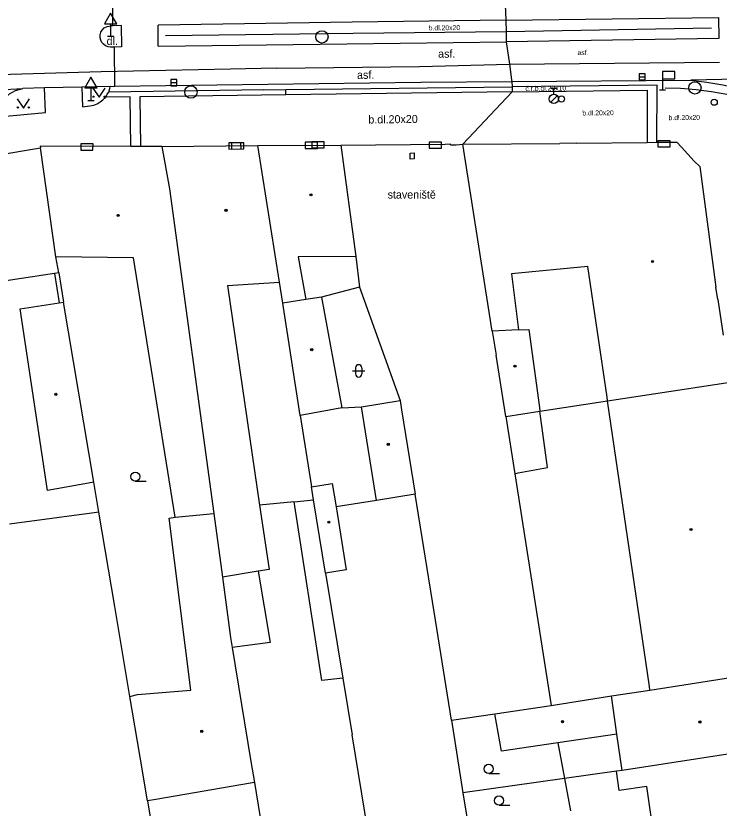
# Model space of a CAD drawing. Extents: x -596229 to -595156, y -1161237 to -1159376.
# Drawn here: x -595469.8 to -595412.7, y -1161093 to -1161028.7 of the extents above; entities that cross this region are included whole.
import ezdxf

# ---------------------------------------------------------------- set-up
doc = ezdxf.new("R2010")
doc.units = 0
for name, color, linetype in [('DOP - budovy nerozlisene - VP', 7, 'Continuous'), ('DOP - kresba z DSPS bez souradnic', 7, 'Continuous'), ('DOP - rozhrani ploch obecne', 7, 'Continuous'), ('Level 24', 7, 'Continuous'), ('Level 27', 7, 'Continuous'), ('Level 28', 7, 'Continuous'), ('Level 31', 7, 'Continuous'), ('Level 34', 7, 'Continuous'), ('Level 36', 7, 'Continuous'), ('Level 39', 7, 'Continuous'), ('silnoproud - povrch.  znaky a  RIS  skut. velikost', 7, 'Continuous'), ('Specificka linie pasportu komunikaci', 7, 'Continuous'), ('TM - budovy zdene_ betonove - VP', 7, 'Continuous'), ('TM - chodniky - VP', 7, 'Continuous'), ('TM - komunikace - VP', 7, 'Continuous'), ('TM - letecke snimky - pomocna linie', 7, 'Continuous'), ('TM - MHD - osa koleji', 7, 'Continuous'), ('TM - plot drateny_ kovovy - VP', 7, 'Continuous'), ('TM - plot zdeny_ ohradni zed - VP', 7, 'Continuous'), ('TM - pomocna konstrukcni linie', 7, 'Continuous'), ('TM - popis povrchu', 7, 'Continuous'), ('TM - poznamka', 7, 'Continuous'), ('TM - rozhrani mezi zpev. plochami mezi sebou - VP', 7, 'Continuous'), ('TM - rozhrani ploch obecne - NN', 7, 'Continuous'), ('TM - rozhrani ploch obecne - VP', 7, 'Continuous'), ('TM - vjezd na pozemek', 7, 'Continuous'), ('TM - vstup do budovy - nerozlisene', 7, 'Continuous'), ('TM - vstup do budovy - zdene_ betonove', 7, 'Continuous'), ('TM - zabradli - VP', 7, 'Continuous')]:
    doc.layers.add(name, color=color, linetype=linetype)

msp = doc.modelspace()

# ---------------------------------------------------------------- linework, layer by layer
at = {"layer": 'DOP - budovy nerozlisene - VP'}
for points in [[(-595441.75, -1161060.45), (-595438.62, -1161059.95)], [(-595440.54, -1161068.06), (-595441.75, -1161060.45)], [(-595438.62, -1161059.95), (-595438.5, -1161060.69)], [(-595438.5, -1161060.69), (-595437.4, -1161067.55)], [(-595445.81, -1161066.94), (-595444.13, -1161066.67)], [(-595445.64, -1161067.99), (-595445.81, -1161066.94)], [(-595444.13, -1161066.67), (-595443.82, -1161068.58)], [(-595437.4, -1161067.55), (-595440.54, -1161068.06)], [(-595444.68, -1161073.95), (-595445.64, -1161067.99)], [(-595443.82, -1161068.58), (-595443, -1161073.68)], [(-595443, -1161073.68), (-595444.68, -1161073.95)]]:
    msp.add_lwpolyline(points, dxfattribs=at)
at = {"layer": 'DOP - kresba z DSPS bez souradnic'}
for points in [[(-595466.69, -1161049.62), (-595466.31, -1161052.02)], [(-595426.64, -1161065.37), (-595427.26, -1161060.81)], [(-595429.02, -1161065.82), (-595426.64, -1161065.37)], [(-595429.31, -1161065.88), (-595429.02, -1161065.82)], [(-595447.21, -1161068.15), (-595445.64, -1161067.99)], [(-595444.96, -1161082.67), (-595447.21, -1161068.15)], [(-595450.14, -1161073.8), (-595449.16, -1161079.58)], [(-595449.16, -1161079.58), (-595452.25, -1161079.98)], [(-595443.27, -1161082.47), (-595444.96, -1161082.67)], [(-595425.27, -1161090.62), (-595424.79, -1161093.24)]]:
    msp.add_lwpolyline(points, dxfattribs=at)
at = {"layer": 'DOP - rozhrani ploch obecne'}
for points in [[(-595442.2, -1161048.26), (-595441.92, -1161050.74)], [(-595441.92, -1161050.74), (-595444.99, -1161051.54)], [(-595427.26, -1161060.81), (-595421.77, -1161059.96)], [(-595446.72, -1161061.15), (-595445.81, -1161066.94)], [(-595430.04, -1161061.25), (-595429.31, -1161065.88)], [(-595429.31, -1161065.88), (-595426.35, -1161084.68)], [(-595463.07, -1161069.01), (-595463.48, -1161066.58)], [(-595435.86, -1161077.1), (-595437.4, -1161067.55)], [(-595440.54, -1161068.06), (-595443.82, -1161068.58)], [(-595463.46, -1161069.06), (-595470.33, -1161069.97)], [(-595463.07, -1161069.01), (-595463.46, -1161069.06)], [(-595444.68, -1161073.95), (-595443.27, -1161082.47)], [(-595460.55, -1161083.96), (-595461.79, -1161076.65)], [(-595434.45, -1161085.88), (-595435.86, -1161077.1)], [(-595443.27, -1161082.47), (-595442.52, -1161087.07)], [(-595434.45, -1161085.88), (-595430.92, -1161085.36)], [(-595434.45, -1161085.88), (-595433.51, -1161091.77)], [(-595431.69, -1161153.15), (-595442.52, -1161087.07)], [(-595425.81, -1161087.73), (-595425.27, -1161090.62)], [(-595421.04, -1161090.03), (-595425.27, -1161090.62)], [(-595425.27, -1161090.62), (-595433.51, -1161091.77)], [(-595450.45, -1161090.94), (-595449.71, -1161095.46)], [(-595433.51, -1161091.77), (-595433.04, -1161094.74)], [(-595459.13, -1161092.42), (-595457.58, -1161101.84)]]:
    msp.add_lwpolyline(points, dxfattribs=at)
at = {"layer": 'Level 24'}
for points in [[(-595463.552, -1161039.114), (-595464.552, -1161039.11), (-595464.554, -1161039.61), (-595463.554, -1161039.614)], [(-595451.536, -1161039.026), (-595452.536, -1161039.039), (-595452.53, -1161039.539), (-595451.53, -1161039.526)], [(-595451.304, -1161039.026), (-595452.304, -1161039.035), (-595452.3, -1161039.535), (-595451.3, -1161039.526)], [(-595445.332, -1161038.98), (-595446.332, -1161038.982), (-595446.331, -1161039.482), (-595445.331, -1161039.48)], [(-595444.783, -1161038.941), (-595445.783, -1161038.943), (-595445.783, -1161039.443), (-595444.783, -1161039.441)], [(-595435.253, -1161038.961), (-595436.253, -1161038.963), (-595436.252, -1161039.463), (-595435.252, -1161039.461)], [(-595417.687, -1161039.358), (-595416.687, -1161039.358), (-595416.687, -1161038.858), (-595417.687, -1161038.858)]]:
    msp.add_lwpolyline(points, close=True, dxfattribs=at)
at = {"layer": 'Level 27'}
for p, q in [((-595457.24, -1161034.14), (-595456.74, -1161034.14)), ((-595419.21, -1161033.67), (-595418.71, -1161033.67))]:
    msp.add_line(p, q, dxfattribs=at)
for points in [[(-595419.21, -1161033.92), (-595418.71, -1161033.92), (-595418.71, -1161033.42), (-595419.21, -1161033.42)], [(-595457.24, -1161034.39), (-595456.74, -1161034.39), (-595456.74, -1161033.89), (-595457.24, -1161033.89)]]:
    msp.add_lwpolyline(points, close=True, dxfattribs=at)
for centre in [(-595444.96, -1161030.43), (-595414.67, -1161034.57), (-595455.6, -1161034.9)]:
    msp.add_circle(centre, 0.5, dxfattribs=at)
at = {"layer": 'Level 28'}
for p, q in [((-595426.38, -1161034.585), (-595425.88, -1161034.585)), ((-595426.13, -1161035.085), (-595426.13, -1161034.585)), ((-595426.388, -1161035.732), (-595425.858, -1161035.202))]:
    msp.add_line(p, q, dxfattribs=at)
for centre, radius in [((-595426.13, -1161035.46), 0.375), ((-595425.51, -1161035.47), 0.25)]:
    msp.add_circle(centre, radius, dxfattribs=at)
at = {"layer": 'Level 31'}
msp.add_circle((-595413.11, -1161035.73), 0.25, dxfattribs=at)
at = {"layer": 'Level 34'}
for p, q in [((-595462.12, -1161029.362), (-595462.12, -1161030.38)), ((-595462.37, -1161030.38), (-595461.87, -1161030.38)), ((-595417.3, -1161033.83), (-595417.3, -1161034.73)), ((-595463.72, -1161034.562), (-595463.72, -1161035.58)), ((-595417.55, -1161034.73), (-595417.05, -1161034.73)), ((-595463.97, -1161035.58), (-595463.47, -1161035.58))]:
    msp.add_line(p, q, dxfattribs=at)
for points in [[(-595462.62, -1161029.362), (-595461.62, -1161029.362), (-595462.12, -1161028.496)], [(-595417.3, -1161033.83), (-595416.3, -1161033.83), (-595416.3, -1161033.23), (-595417.3, -1161033.23)], [(-595464.22, -1161034.562), (-595463.22, -1161034.562), (-595463.72, -1161033.696)]]:
    msp.add_lwpolyline(points, close=True, dxfattribs=at)
at = {"layer": 'Level 36'}
for p, q in [((-595442.226, -1161057.286), (-595442.226, -1161057.786)), ((-595441.726, -1161057.286), (-595441.726, -1161057.786)), ((-595442.476, -1161057.536), (-595441.476, -1161057.536)), ((-595460.12, -1161066.495), (-595459.245, -1161066.495)), ((-595431.42, -1161090.215), (-595430.545, -1161090.215)), ((-595430.58, -1161092.785), (-595429.705, -1161092.785))]:
    msp.add_line(p, q, dxfattribs=at)
for points in [[(-595463.56, -1161034.58), (-595463.06, -1161035.33), (-595462.56, -1161034.58)], [(-595469.71, -1161035.45), (-595469.21, -1161036.2), (-595468.71, -1161035.45)]]:
    msp.add_lwpolyline(points, dxfattribs=at)
for centre, radius in [((-595463.51, -1161035.28), 0.05), ((-595462.611, -1161035.28), 0.05), ((-595469.66, -1161036.15), 0.05), ((-595468.761, -1161036.15), 0.05), ((-595460.12, -1161066.12), 0.375), ((-595431.42, -1161089.84), 0.375), ((-595430.58, -1161092.41), 0.375)]:
    msp.add_circle(centre, radius, dxfattribs=at)
for centre, start, end in [((-595441.976, -1161057.286), 0, 180), ((-595441.976, -1161057.786), 180, 0)]:
    msp.add_arc(centre, 0.25, start, end, dxfattribs=at)
at = {"layer": 'Level 39'}
for centre, radius in [((-595445.86, -1161043.25), 0.09), ((-595445.86, -1161043.25), 0.0398), ((-595452.76, -1161044.5), 0.09), ((-595452.76, -1161044.5), 0.0398), ((-595461.51, -1161044.92), 0.09), ((-595461.51, -1161044.92), 0.0398), ((-595418.12, -1161048.66), 0.09), ((-595418.12, -1161048.66), 0.0398), ((-595445.79, -1161055.82), 0.09), ((-595445.79, -1161055.82), 0.0398), ((-595429.28, -1161057.15), 0.09), ((-595429.28, -1161057.15), 0.0398), ((-595466.57, -1161059.43), 0.09), ((-595466.57, -1161059.43), 0.0398), ((-595439.58, -1161063.5), 0.09), ((-595439.58, -1161063.5), 0.0398), ((-595444.4, -1161069.81), 0.09), ((-595444.4, -1161069.81), 0.0398), ((-595415, -1161070.41), 0.09), ((-595415, -1161070.41), 0.0398), ((-595425.43, -1161086.01), 0.09), ((-595425.43, -1161086.01), 0.0398), ((-595414.27, -1161086.03), 0.09), ((-595414.27, -1161086.03), 0.0398), ((-595454.72, -1161086.79), 0.09), ((-595454.72, -1161086.79), 0.0398)]:
    msp.add_circle(centre, radius, dxfattribs=at)
at = {"layer": 'silnoproud - povrch.  znaky a  RIS  skut. velikost'}
msp.add_lwpolyline([(-595437.79, -1161040.34), (-595437.8, -1161039.86), (-595437.48, -1161039.85), (-595437.47, -1161040.33), (-595437.79, -1161040.34)], dxfattribs=at)
at = {"layer": 'Specificka linie pasportu komunikaci'}
for points in [[(-595430.19, -1161025.81), (-595430.18, -1161025.94), (-595430.12, -1161027.19), (-595430.02, -1161029.07)], [(-595461.93, -1161029.53), (-595461.93, -1161026.29)], [(-595430.02, -1161029.07), (-595430, -1161030.01), (-595429.99, -1161030.82)], [(-595429.99, -1161030.82), (-595429.74, -1161032.65), (-595429.57, -1161033.9), (-595429.55, -1161034.05)], [(-595461.77, -1161034.44), (-595461.8, -1161031.25)], [(-595429.55, -1161034.05), (-595429.51, -1161034.49)], [(-595447.89, -1161035.13), (-595447.89, -1161034.71)], [(-595429.51, -1161034.49), (-595429.52, -1161034.89)], [(-595429.52, -1161034.89), (-595433.53, -1161039.14)]]:
    msp.add_lwpolyline(points, dxfattribs=at)
at = {"layer": 'TM - budovy zdene_ betonove - VP'}
for points in [[(-595467.85, -1161039.29), (-595467.83, -1161039.42)], [(-595460.47, -1161039.32), (-595467.85, -1161039.29)], [(-595459.71, -1161039.32), (-595460.47, -1161039.32)], [(-595457.97, -1161039.33), (-595459.71, -1161039.32)], [(-595457.97, -1161039.33), (-595450.18, -1161039.23)], [(-595450.18, -1161039.23), (-595443.44, -1161039.22)], [(-595448.42, -1161050.33), (-595450.18, -1161039.23)], [(-595443.44, -1161039.22), (-595442.2, -1161048.26)], [(-595433.53, -1161039.14), (-595425.64, -1161039.09)], [(-595431.13, -1161054.31), (-595433.53, -1161039.14)], [(-595424.31, -1161039.05), (-595418.54, -1161038.99)], [(-595418.54, -1161038.99), (-595417.76, -1161038.98)], [(-595417.76, -1161038.98), (-595416.14, -1161038.97)], [(-595416.14, -1161038.97), (-595415.75, -1161039.39)], [(-595478.65, -1161041.25), (-595467.83, -1161039.42)], [(-595466.56, -1161048.27), (-595467.83, -1161039.42)], [(-595457.97, -1161039.33), (-595457.35, -1161042.75)], [(-595414.74, -1161040.52), (-595414.28, -1161040.96)], [(-595414.28, -1161040.96), (-595412.97, -1161050.74)], [(-595457.35, -1161042.75), (-595453.75, -1161069.12)], [(-595460.27, -1161048.36), (-595466.56, -1161048.27)], [(-595466.34, -1161049.57), (-595466.56, -1161048.27)], [(-595442.2, -1161048.26), (-595446.9, -1161048.29)], [(-595446.9, -1161048.29), (-595446.28, -1161051.74)], [(-595456.88, -1161069.41), (-595460.27, -1161048.36)], [(-595466.34, -1161049.57), (-595466.69, -1161049.62)], [(-595423.38, -1161049.05), (-595429.58, -1161049.67)], [(-595421.81, -1161059.66), (-595423.38, -1161049.05)], [(-595466.69, -1161049.62), (-595473.32, -1161050.64)], [(-595429.58, -1161049.67), (-595428.99, -1161054.21)], [(-595452.63, -1161050.6), (-595448.42, -1161050.33)], [(-595452.63, -1161050.6), (-595450.02, -1161068.44)], [(-595448.15, -1161052.04), (-595448.42, -1161050.33)], [(-595444.99, -1161051.54), (-595446.28, -1161051.74)], [(-595444.99, -1161051.54), (-595443.34, -1161060.54)], [(-595469.48, -1161052.5), (-595466.31, -1161052.02)], [(-595466.31, -1161052.02), (-595465.94, -1161051.96)], [(-595463.48, -1161066.58), (-595465.94, -1161051.96)], [(-595446.28, -1161051.74), (-595448.15, -1161052.04)], [(-595446.72, -1161061.15), (-595448.15, -1161052.04)], [(-595412.82, -1161051.73), (-595412.39, -1161054.63)], [(-595467.26, -1161067.23), (-595469.48, -1161052.5)], [(-595428.99, -1161054.21), (-595431.13, -1161054.31)], [(-595431.13, -1161054.31), (-595430.82, -1161056.26)], [(-595428.99, -1161054.21), (-595428.15, -1161054.17)], [(-595428.15, -1161054.17), (-595427.3, -1161060.52)], [(-595430.04, -1161061.25), (-595430.82, -1161056.26)], [(-595421.77, -1161059.96), (-595411.81, -1161058.44)], [(-595421.77, -1161059.96), (-595421.81, -1161059.66)], [(-595443.34, -1161060.54), (-595446.72, -1161061.15)], [(-595427.3, -1161060.52), (-595427.26, -1161060.81)], [(-595418.37, -1161083.14), (-595421.77, -1161059.96)], [(-595430.04, -1161061.25), (-595427.26, -1161060.81)], [(-595463.93, -1161066.66), (-595467.26, -1161067.23)], [(-595463.48, -1161066.58), (-595463.93, -1161066.66)], [(-595450.02, -1161068.44), (-595449.26, -1161073.65)], [(-595457.37, -1161069.48), (-595456.88, -1161069.41)], [(-595455.62, -1161083.46), (-595457.37, -1161069.48)], [(-595456.88, -1161069.41), (-595453.75, -1161069.12)], [(-595453.75, -1161069.12), (-595453.05, -1161074.29)], [(-595450.14, -1161073.8), (-595453.05, -1161074.29)], [(-595449.26, -1161073.65), (-595450.14, -1161073.8)], [(-595453.05, -1161074.29), (-595452.39, -1161079.17)], [(-595452.39, -1161079.17), (-595452.25, -1161079.98)], [(-595452.25, -1161079.98), (-595450.73, -1161089.24)], [(-595418.33, -1161083.44), (-595408.15, -1161081.84)], [(-595459.94, -1161083.81), (-595455.62, -1161083.46)], [(-595421.46, -1161083.92), (-595418.33, -1161083.44)], [(-595418.33, -1161083.44), (-595418.37, -1161083.14)], [(-595460.55, -1161083.96), (-595459.94, -1161083.81)], [(-595459.72, -1161088.88), (-595460.55, -1161083.96)], [(-595426.35, -1161084.68), (-595421.46, -1161083.92)], [(-595421.01, -1161087.02), (-595421.46, -1161083.92)], [(-595430.92, -1161085.36), (-595426.35, -1161084.68)], [(-595430.38, -1161088.41), (-595430.92, -1161085.36)], [(-595421.01, -1161087.02), (-595425.81, -1161087.73)], [(-595420.58, -1161089.96), (-595421.01, -1161087.02)], [(-595425.81, -1161087.73), (-595430.38, -1161088.41)], [(-595407.27, -1161087.91), (-595420.58, -1161089.96)], [(-595459.13, -1161092.42), (-595459.72, -1161088.88)], [(-595450.73, -1161089.24), (-595450.45, -1161090.94)], [(-595420.58, -1161089.96), (-595421.04, -1161090.03)], [(-595420.83, -1161091.58), (-595421.04, -1161090.03)], [(-595450.77, -1161090.99), (-595458.46, -1161092.31)], [(-595450.45, -1161090.94), (-595450.77, -1161090.99)], [(-595418.59, -1161091.28), (-595420.83, -1161091.58)], [(-595417.96, -1161095.59), (-595418.59, -1161091.28)], [(-595458.46, -1161092.31), (-595459.13, -1161092.42)]]:
    msp.add_lwpolyline(points, dxfattribs=at)
at = {"layer": 'TM - chodniky - VP'}
for points in [[(-595471.24, -1161036.91), (-595467.42, -1161036.56), (-595467.49, -1161034.57)], [(-595464.45, -1161034.51), (-595464.42, -1161036.11)], [(-595462.26, -1161034.92), (-595462.2, -1161034.63), (-595462.16, -1161034.45)], [(-595463.81, -1161036.02), (-595463.49, -1161035.96), (-595463.22, -1161035.85), (-595462.97, -1161035.7), (-595462.76, -1161035.54), (-595462.62, -1161035.39), (-595462.5, -1161035.31)], [(-595462.5, -1161035.31), (-595462.4, -1161035.09), (-595462.26, -1161034.92)], [(-595464.42, -1161036.11), (-595463.81, -1161036.02)]]:
    msp.add_lwpolyline(points, dxfattribs=at)
at = {"layer": 'TM - komunikace - VP'}
for points in [[(-595430.02, -1161029.07), (-595412.77, -1161028.86), (-595412.73, -1161030.57)], [(-595462.13, -1161031.26), (-595462.32, -1161031.24), (-595462.54, -1161031.15), (-595462.69, -1161031.03), (-595462.85, -1161030.87), (-595462.93, -1161030.69), (-595462.98, -1161030.51), (-595462.98, -1161030.27), (-595462.91, -1161030.05), (-595462.8, -1161029.88), (-595462.64, -1161029.7), (-595462.41, -1161029.59), (-595462.24, -1161029.55), (-595462.11, -1161029.54)], [(-595461.93, -1161029.53), (-595462.11, -1161029.54)], [(-595461.28, -1161029.5), (-595461.93, -1161029.53)], [(-595461.28, -1161029.5), (-595461.23, -1161031.23)], [(-595430.02, -1161029.07), (-595442.51, -1161029.23), (-595458.27, -1161029.48)], [(-595458.26, -1161031.18), (-595458.27, -1161029.48)], [(-595458.26, -1161031.18), (-595442.91, -1161030.99), (-595429.99, -1161030.82)], [(-595412.73, -1161030.57), (-595429.99, -1161030.82)], [(-595461.8, -1161031.25), (-595462.13, -1161031.26)], [(-595461.23, -1161031.23), (-595461.8, -1161031.25)], [(-595461.77, -1161034.44), (-595436.92, -1161034.09), (-595429.55, -1161034.05)], [(-595429.55, -1161034.05), (-595415.01, -1161033.95)], [(-595415.01, -1161033.95), (-595413.71, -1161034.11), (-595412.42, -1161034.33), (-595411.14, -1161034.59)], [(-595471.24, -1161036.91), (-595471.23, -1161036.62), (-595471.18, -1161036.36), (-595471.09, -1161036.05), (-595470.94, -1161035.77), (-595470.77, -1161035.5), (-595470.6, -1161035.29), (-595470.34, -1161035.06), (-595470.14, -1161034.93), (-595469.84, -1161034.79), (-595469.56, -1161034.7), (-595469.24, -1161034.63)], [(-595467.49, -1161034.57), (-595469.24, -1161034.63)], [(-595464.45, -1161034.51), (-595467.49, -1161034.57)], [(-595462.16, -1161034.45), (-595464.45, -1161034.51)], [(-595462.16, -1161034.45), (-595461.77, -1161034.44)]]:
    msp.add_lwpolyline(points, dxfattribs=at)
at = {"layer": 'TM - letecke snimky - pomocna linie'}
for points in [[(-595441.92, -1161050.74), (-595438.62, -1161059.95)], [(-595443.34, -1161060.54), (-595441.75, -1161060.45)], [(-595447.21, -1161068.15), (-595450.02, -1161068.44)], [(-595461.79, -1161076.65), (-595463.07, -1161069.01)]]:
    msp.add_lwpolyline(points, dxfattribs=at)
at = {"layer": 'TM - MHD - osa koleji'}
for points in [[(-595448.66, -1161032.96), (-595437.05, -1161032.82), (-595429.74, -1161032.65)], [(-595429.74, -1161032.65), (-595412.68, -1161032.47)], [(-595448.66, -1161032.96), (-595452.38, -1161033.04), (-595462.9, -1161033.27), (-595470.24, -1161033.48), (-595478.37, -1161033.79), (-595485.67, -1161034.34), (-595493.82, -1161035.2), (-595500.92, -1161036.13), (-595507.68, -1161037.16), (-595514.4, -1161038.43), (-595527.08, -1161040.98), (-595535.66, -1161042.91), (-595547.46, -1161045.76), (-595554.76, -1161047.59), (-595562.97, -1161049.75), (-595573.05, -1161052.54), (-595580.87, -1161054.78), (-595589.29, -1161057.29), (-595594.06, -1161058.91)]]:
    msp.add_lwpolyline(points, dxfattribs=at)
at = {"layer": 'TM - plot drateny_ kovovy - VP'}
for points in [[(-595443.44, -1161039.22), (-595434.95, -1161039.13)], [(-595434.95, -1161039.13), (-595434.51, -1161039.12)]]:
    msp.add_lwpolyline(points, dxfattribs=at)
at = {"layer": 'TM - plot zdeny_ ohradni zed - VP'}
msp.add_lwpolyline([(-595466.34, -1161049.57), (-595465.94, -1161051.96)], dxfattribs=at)
at = {"layer": 'TM - pomocna konstrukcni linie'}
msp.add_lwpolyline([(-595434.51, -1161039.2), (-595434.51, -1161039.12)], dxfattribs=at)
at = {"layer": 'TM - rozhrani mezi zpev. plochami mezi sebou - VP'}
for points in [[(-595483.1, -1161035.62), (-595481.4, -1161035.43), (-595478.28, -1161035.13), (-595473.24, -1161034.82), (-595469.24, -1161034.63)], [(-595449.67, -1161034.73), (-595462.26, -1161034.92)], [(-595449.67, -1161034.73), (-595447.89, -1161034.71)], [(-595447.89, -1161034.71), (-595429.51, -1161034.49)], [(-595429.52, -1161034.89), (-595418.54, -1161034.76)], [(-595417.74, -1161034.35), (-595429.51, -1161034.49)], [(-595418.54, -1161034.76), (-595418.54, -1161038.99)], [(-595417.76, -1161038.98), (-595417.74, -1161034.35)], [(-595460.47, -1161039.32), (-595460.54, -1161035.3), (-595462.5, -1161035.31)], [(-595447.89, -1161035.13), (-595459.75, -1161035.28), (-595459.71, -1161039.32)], [(-595429.52, -1161034.89), (-595447.89, -1161035.13)]]:
    msp.add_lwpolyline(points, dxfattribs=at)
at = {"layer": 'TM - rozhrani ploch obecne - NN'}
msp.add_lwpolyline([(-595357.34, -1161032.94), (-595376.02, -1161033.16), (-595392.28, -1161033.44), (-595415.01, -1161033.95)], dxfattribs=at)
at = {"layer": 'TM - rozhrani ploch obecne - VP'}
msp.add_lwpolyline([(-595434.06, -1161039.19), (-595433.53, -1161039.14)], dxfattribs=at)
at = {"layer": 'TM - vjezd na pozemek'}
msp.add_lwpolyline([(-595434.51, -1161039.2), (-595434.06, -1161039.19)], dxfattribs=at)
at = {"layer": 'TM - vstup do budovy - nerozlisene'}
msp.add_lwpolyline([(-595412.82, -1161051.73), (-595412.97, -1161050.74)], dxfattribs=at)
at = {"layer": 'TM - vstup do budovy - zdene_ betonove'}
for points in [[(-595424.31, -1161039.05), (-595425.64, -1161039.09)], [(-595414.74, -1161040.52), (-595415.75, -1161039.39)]]:
    msp.add_lwpolyline(points, dxfattribs=at)
at = {"layer": 'TM - zabradli - VP'}
for points in [[(-595430, -1161030.01), (-595442.44, -1161030.15), (-595457.67, -1161030.35)], [(-595413.34, -1161029.72), (-595430, -1161030.01)], [(-595417.1, -1161034.56), (-595415.84, -1161034.59), (-595414.58, -1161034.69), (-595413.33, -1161034.86)], [(-595413.33, -1161034.86), (-595412.09, -1161035.09)]]:
    msp.add_lwpolyline(points, dxfattribs=at)

# ---------------------------------------------------------------- texts
at = {"layer": 'TM - popis povrchu'}
for s, height, rotation, p in [('b.dl.20x20', 0.4, 0.70697, (-595436.29, -1161029.9)), ('asf.', 0.4, 0.17209, (-595424.21, -1161031.9)), ('asf.', 0.65, 0.59473, (-595442.11, -1161033.84)), ('č.r.b.dl.20x10', 0.4, 0.70697, (-595428.44, -1161034.82)), ('b.dl.20x20', 0.65, 0.70697, (-595441.19, -1161037.46)), ('b.dl.20x20', 0.4, 0.70697, (-595423.81, -1161036.81)), ('b.dl.20x20', 0.4, 0.70697, (-595416.81, -1161037.19))]:
    msp.add_text(s, height=height, rotation=rotation, dxfattribs=at).set_placement(p)
for s, p in [('dl.', (-595462.45, -1161031.08)), ('asf.', (-595435.53, -1161032.12))]:
    msp.add_text(s, height=0.65, dxfattribs=at).set_placement(p)
at = {"layer": 'TM - poznamka'}
msp.add_text('staveniště', height=0.65, dxfattribs=at).set_placement((-595439.63, -1161043.55))

doc.saveas('drawing.dxf')
